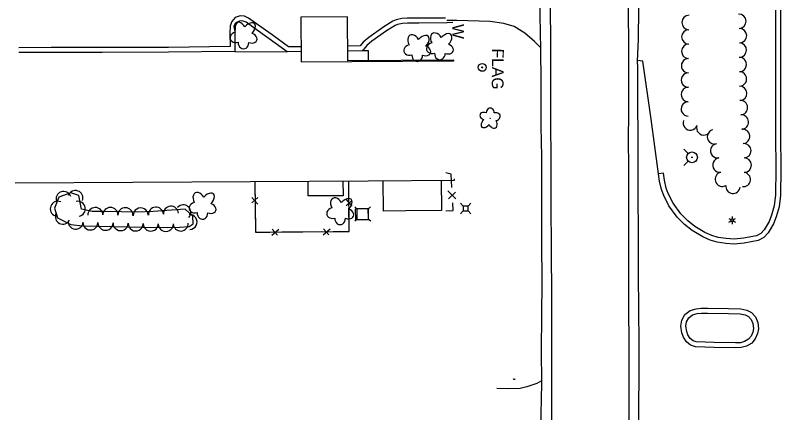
# Model space of a CAD drawing. Extents: x 588843 to 2552415, y 180129 to 269402.
# Drawn here: x 592927.2 to 593317.6, y 184402 to 184604.7 of the extents above; entities that cross this region are included whole.
import ezdxf

# ---------------------------------------------------------------- set-up
doc = ezdxf.new("R2010")
doc.units = 0
for name, color, linetype in [('Default', 7, 'Continuous'), ('E_DRN', 7, 'Continuous'), ('E_DWY', 7, 'Continuous'), ('E_FEN_P', 7, 'Continuous'), ('E_LAND_TreeLine_P', 7, 'Continuous'), ('E_LAND_Vegetation', 7, 'Continuous'), ('E_LTG', 7, 'Continuous'), ('E_MISCPROP', 7, 'Continuous'), ('E_MISCPROP_Text', 7, 'Continuous'), ('E_RDWY', 7, 'Continuous'), ('E_RDWY_Gravel', 7, 'Continuous'), ('E_UTL_AG_Bold', 7, 'Continuous'), ('E_UTL_WHydrant', 7, 'Continuous'), ('E_WAL', 7, 'Continuous'), ('E_WAL_Text', 7, 'Continuous'), ('Level 12', 7, 'Continuous'), ('Level 15', 7, 'Continuous'), ('Level 17', 7, 'Continuous'), ('Level 18', 7, 'Continuous'), ('Level 21', 7, 'Continuous')]:
    doc.layers.add(name, color=color, linetype=linetype)

# ---------------------------------------------------------------- blocks, each defined once
blk = doc.blocks.new('DTRE')
at = {"layer": 'Default'}
blk.add_circle((-0.18, 0), 0.183, dxfattribs=at)
for centre, major_axis, ratio in [((-1.87, 5.32), (1.36, -4.98), 0.782863), ((4.06, 2.74), (-5.27, -2.93), 0.691916), ((-5.87, 0.15), (4.93, -0.12), 0.832022), ((-2.49, -5.24), (1.8, 4.86), 0.716896), ((3.54, -3.71), (-5.01, 4.58), 0.560249)]:
    blk.add_ellipse(centre, major_axis=major_axis, ratio=ratio, start_param=1.570796, end_param=4.712389, dxfattribs=at)
blk = doc.blocks.new('PED')
at = {"layer": 'Default'}
for p, q in [((-2.5, 2.5), (-5.33, 5.33)), ((2.5, 2.5), (5.33, 5.33)), ((-2.5, -2.5), (-5.33, -5.33)), ((2.5, -2.5), (5.33, -5.33))]:
    blk.add_line(p, q, dxfattribs=at)
blk.add_lwpolyline([(-2.5, -2.5), (2.5, -2.5), (2.5, 2.5), (-2.5, 2.5)], close=True, dxfattribs=at)
blk = doc.blocks.new('CULV2')
at = {"layer": 'E_DRN'}
blk.add_arc((20, 15), 24.6, 216.8699, 323.1301, dxfattribs=at)
blk = doc.blocks.new('W_9')
at = {"layer": 'E_WAL_Text'}
blk.add_text('W', height=12, dxfattribs=at).set_placement((-4.46, -6))
blk = doc.blocks.new('LPOL')
at = {"layer": 'Default'}
for p, q in [((-4, 0), (-1.5, 0)), ((-0.75, 1.3), (-2, 3.46)), ((0.75, 1.3), (2, 3.46)), ((1.5, 0), (4, 0)), ((-2, -3.46), (-0.75, -1.3)), ((2, -3.46), (0.75, -1.3))]:
    blk.add_line(p, q, dxfattribs=at)
for radius in [1.5, 1.5, 1.5, 0.125]:
    blk.add_circle((0, 0), radius, dxfattribs=at)
blk = doc.blocks.new('HYD')
at = {"layer": 'Default'}
for p, q in [((-3.84, 3.84), (-8.32, 8.32)), ((3.84, 3.84), (8.32, 8.32))]:
    blk.add_line(p, q, dxfattribs=at)
for radius in [5.48, 0.42]:
    blk.add_circle((0, 0), radius, dxfattribs=at)

msp = doc.modelspace()

# ---------------------------------------------------------------- linework, layer by layer
at = {"layer": 'E_DWY'}
for points in [[(593317.54, 184607.32), (593317.45, 184585.39), (593317.54, 184568.37), (593317.55, 184543.33), (593317.62, 184526.47), (593317.49, 184512.9), (593316.76, 184506.97), (593315.32, 184501.9), (593313.97, 184498.34), (593311.24, 184493.81), (593309.08, 184491.34), (593306.18, 184489.79), (593299.02, 184488.5), (593293.95, 184488), (593289.62, 184488.28), (593285.21, 184488.94), (593281.62, 184490.06), (593277.84, 184491.65), (593272.43, 184494.87), (593268.64, 184497.98), (593264.86, 184501.78), (593260.62, 184507.52), (593258.01, 184512.75), (593256.88, 184515.87), (593255.85, 184520.14), (593255.3, 184523.89)], [(593315.04, 184607.32), (593314.95, 184585.39), (593315.04, 184568.36), (593315.05, 184543.32), (593315.12, 184526.47), (593315, 184513.07), (593314.31, 184507.47), (593312.95, 184502.68), (593311.71, 184499.44), (593309.21, 184495.29), (593307.5, 184493.33), (593305.34, 184492.18), (593298.68, 184490.98), (593293.9, 184490.51), (593289.89, 184490.77), (593285.77, 184491.39), (593282.47, 184492.41), (593278.97, 184493.89), (593273.87, 184496.92), (593270.33, 184499.83), (593266.77, 184503.41), (593262.76, 184508.83), (593260.31, 184513.74), (593259.27, 184516.59), (593258.3, 184520.62), (593257.77, 184524.25)], [(593195.09, 184588.21), (593192.13, 184591.39), (593187.19, 184595.52), (593181.72, 184599.06), (593176.35, 184600.55), (593169.48, 184601.54), (593152.43, 184602.1), (593147.38, 184602.03)], [(593257.77, 184524.25), (593255.3, 184523.89), (593251.62, 184551.68), (593247.36, 184581.31), (593244.62, 184581.57)], [(593195.66, 184418.22), (593193.31, 184416.96), (593188.18, 184415.22), (593184.72, 184414.37), (593178.22, 184414.11), (593172.8, 184414.42)]]:
    msp.add_lwpolyline(points, dxfattribs=at)
for points in [[(593280.41, 184455.26), (593290.97, 184455.06), (593297.27, 184454.96), (593300.4, 184454.32), (593302.77, 184453.13), (593304.79, 184450.83), (593305.89, 184448.06), (593306.22, 184444.79), (593305.8, 184442.38), (593304.63, 184439.72), (593302.88, 184437.54), (593300.21, 184435.93), (593297.5, 184435.19), (593294.53, 184435.07), (593283.62, 184435.3), (593274.09, 184435.63), (593271.65, 184436.5), (593269.55, 184438.22), (593268.08, 184440.56), (593267.23, 184442.78), (593266.75, 184446.15), (593267.24, 184449.23), (593268.73, 184452.01), (593271.42, 184454.09), (593274.54, 184455.02), (593277.01, 184455.29), (593279.4, 184455.29), (593280.41, 184455.26)], [(593280.36, 184452.76), (593290.92, 184452.56), (593297, 184452.47), (593299.57, 184451.94), (593301.21, 184451.11), (593302.62, 184449.51), (593303.44, 184447.46), (593303.69, 184444.88), (593303.39, 184443.11), (593302.48, 184441.03), (593301.21, 184439.46), (593299.21, 184438.25), (593297.12, 184437.68), (593294.51, 184437.58), (593283.69, 184437.8), (593274.56, 184438.11), (593272.9, 184438.71), (593271.45, 184439.9), (593270.33, 184441.68), (593269.67, 184443.41), (593269.28, 184446.13), (593269.65, 184448.42), (593270.69, 184450.36), (593272.58, 184451.83), (593275.04, 184452.56), (593277.15, 184452.79), (593279.4, 184452.79), (593280.36, 184452.76)]]:
    msp.add_lwpolyline(points, close=True, dxfattribs=at)
at = {"layer": 'E_FEN_P'}
for p, q in [((593151.98, 184511.05), (593147.93, 184515.21)), ((593150.24, 184512.84), (593147.93, 184515.21)), ((593148.16, 184511.04), (593151.71, 184514.54)), ((593148.16, 184511.04), (593150.31, 184513.16))]:
    msp.add_line(p, q, dxfattribs=at)
for points in [[(593149.9, 184516.79), (593149.51, 184523.71), (593146.88, 184524.33)], [(593149.9, 184516.79), (593149.51, 184523.71), (593146.88, 184524.33)], [(593146.75, 184505.03), (593150.55, 184505.07), (593150.33, 184509.02)], [(593146.75, 184505.03), (593148.65, 184505.05)]]:
    msp.add_lwpolyline(points, dxfattribs=at)
at = {"layer": 'E_LAND_TreeLine_P'}
for centre, start, end in [((593296.28, 184601.62), 272.5127, 92.5127), ((593270.86, 184601.02), 89.3539, 269.3539), ((593270.78, 184593.68), 89.3539, 269.3539), ((593296.6, 184594.29), 272.5127, 92.5127), ((593270.7, 184586.33), 89.3539, 269.3539), ((593296.55, 184586.94), 269.3539, 89.3539), ((593270.62, 184578.99), 89.612, 269.612), ((593296.51, 184579.59), 270.4326, 90.4326), ((593270.57, 184571.64), 89.612, 269.612), ((593296.57, 184572.25), 270.4326, 90.4326), ((593270.52, 184564.3), 89.7481, 269.7481), ((593296.74, 184564.9), 272.2355, 92.2355), ((593270.49, 184556.95), 89.7481, 269.7481), ((593297.08, 184557.57), 273.5856, 93.5856), ((593271.48, 184549.75), 159.6316, 339.6316), ((593297.54, 184550.24), 273.5856, 93.5856), ((593278.39, 184547.25), 161.0427, 341.0427), ((593298.17, 184542.92), 275.8513, 95.8513), ((593283.86, 184542.72), 103.0713, 283.0713), ((593285.48, 184535.56), 98.6265, 278.6265), ((593298.82, 184535.6), 271.6972, 91.6972), ((593286.58, 184528.3), 98.6265, 278.6265), ((593299.04, 184528.26), 271.6972, 91.6972), ((593287.85, 184521.07), 117.2969, 297.2969), ((593298.53, 184520.95), 263.1453, 83.1453), ((593293.29, 184517.5), 172.8076, 352.8076)]:
    msp.add_arc(centre, 3.67, start, end, dxfattribs=at)
at = {"layer": 'E_MISCPROP'}
for radius in [2, 0.25]:
    msp.add_circle((593165.38, 184578.13), radius, dxfattribs=at)
at = {"layer": 'E_RDWY'}
for points in [[(593199.88, 184743.22), (593200.01, 184727.44), (593200.02, 184709.36), (593199.99, 184692.72), (593199.97, 184677.73), (593200.03, 184661.84), (593200.03, 184648.02), (593199.9, 184624.76), (593200.08, 184608.09), (593200.15, 184591.63), (593200.26, 184569.15), (593200.29, 184552.8), (593200.45, 184528.31), (593200.36, 184510.99), (593200.57, 184482.72), (593200.71, 184463.41), (593200.73, 184444.32), (593200.72, 184427.5), (593200.74, 184403.27), (593200.67, 184385.8)], [(593240.4, 184397.38), (593240.34, 184413.18), (593240.3, 184427.95), (593240.35, 184439.5), (593240.24, 184452.85), (593240.21, 184464.1), (593240.21, 184480.42), (593240.1, 184496.02), (593240.17, 184514.04), (593240.14, 184527.13), (593240.04, 184541.43), (593240.16, 184554.75), (593240.1, 184572.44), (593240.15, 184586.21), (593240.05, 184609.81), (593240, 184624), (593240.02, 184637.12), (593239.94, 184650.71), (593240.01, 184666.41), (593239.86, 184682.89), (593239.95, 184695.67), (593239.89, 184708.97), (593239.9, 184725.92), (593239.88, 184743.09)]]:
    msp.add_lwpolyline(points, dxfattribs=at)
at = {"layer": 'E_RDWY_Gravel'}
for points in [[(593191.41, 184743.72), (593191.77, 184732), (593192.26, 184717.58), (593192.71, 184706.46), (593193.01, 184694.46), (593193.67, 184676.64), (593194.05, 184661.12), (593194.29, 184649.9), (593194.49, 184640.38), (593194.6, 184624.88), (593194.57, 184614.74), (593195, 184595.62), (593195.1, 184587.74), (593195.32, 184570.52), (593195.3, 184548.12), (593195.57, 184532.57), (593195.61, 184517.32), (593195.64, 184504.35), (593195.54, 184488.65), (593195.72, 184469.12), (593195.57, 184451.23), (593195.51, 184434.28), (593195.67, 184416.96), (593195.17, 184393.38)], [(593245.41, 184390.88), (593245.34, 184405.88), (593245.45, 184420.35), (593245.38, 184436.99), (593245.35, 184455.01), (593245.18, 184472.28), (593245.03, 184496.49), (593245, 184510), (593244.86, 184527.13), (593244.85, 184542.75), (593244.84, 184559.94), (593244.73, 184578.07), (593244.61, 184581.36), (593245.05, 184592.41), (593245.25, 184608.24), (593245.29, 184621.36), (593245.25, 184635.86), (593245.16, 184653.15), (593244.96, 184670.13), (593245.09, 184683.88), (593245.04, 184700.65), (593245.13, 184717.52), (593244.93, 184743.22)]]:
    msp.add_lwpolyline(points, dxfattribs=at)
at = {"layer": 'E_WAL'}
msp.add_lwpolyline([(593150.44, 184600.95), (593147.38, 184600.94)], dxfattribs=at)
at = {"layer": 'Level 12'}
for points in [[(593150.92, 184581.22), (593150.92, 184581.76), (593096.77, 184581.44), (593096.64, 184603.9), (593072.87, 184603.76), (593073.01, 184580.93), (593150.68, 184581.39)], [(592927.24, 184519.27), (593107.17, 184520.34), (593151.28, 184520.61), (593151.28, 184521.28)]]:
    msp.add_lwpolyline(points, dxfattribs=at)
at = {"layer": 'Level 15'}
for p, q in [((593047.83, 184511.8), (593050.92, 184508.36)), ((593050.87, 184511.68), (593047.94, 184509.02)), ((593099.01, 184507.41), (593095.95, 184510.88)), ((593095.97, 184507.55), (593098.93, 184510.19)), ((593084.29, 184492.71), (593087.76, 184495.78)), ((593084.43, 184495.75), (593087.07, 184492.8)), ((593058.15, 184492.52), (593061.61, 184495.58)), ((593058.29, 184495.56), (593060.93, 184492.6))]:
    msp.add_line(p, q, dxfattribs=at)
for points in [[(593049.34, 184520), (593049.73, 184494.09), (593097.46, 184494.44), (593097.3, 184520.28)], [(593049.34, 184520), (593049.45, 184512.91)], [(593097.35, 184512.49), (593097.3, 184520.28)], [(593049.54, 184506.73), (593049.7, 184496.11)], [(593097.45, 184496.97), (593097.39, 184506.31)], [(593049.7, 184496.11), (593049.73, 184494.09), (593057.05, 184494.14)], [(593089.37, 184494.38), (593097.46, 184494.44), (593097.45, 184496.97)], [(593063.22, 184494.19), (593073.85, 184494.27)], [(593073.85, 184494.27), (593083.19, 184494.34)]]:
    msp.add_lwpolyline(points, dxfattribs=at)
at = {"layer": 'Level 17'}
for points in [[(593072.97, 184586.18), (593065.84, 184586.12), (593056.78, 184592.72), (593048.9, 184598.35), (593044.93, 184601.12), (593043.51, 184601.78), (593042.18, 184601.89), (593040.79, 184601.39), (593039.81, 184600.27), (593039.3, 184598.93), (593039.24, 184595.5), (593039.27, 184586.31), (593005.39, 184585.82), (592971.5, 184585.72), (592945.55, 184585.76), (592928.99, 184585.68)], [(593072.96, 184588.68), (593066.65, 184588.63), (593058.24, 184594.75), (593050.34, 184600.39), (593046.18, 184603.29), (593044.17, 184604.23), (593041.85, 184604.43), (593039.33, 184603.52), (593037.63, 184601.58), (593036.81, 184599.41), (593036.74, 184595.52), (593036.76, 184588.77), (593005.37, 184588.32), (592971.5, 184588.22), (592945.55, 184588.26), (592929.06, 184588.18)], [(593146.63, 184603.31), (593133.06, 184603.23), (593127.15, 184603.22), (593124.39, 184603.05), (593121.47, 184602.42), (593119.78, 184601.67), (593115.13, 184598.84), (593107.54, 184593.44), (593104.73, 184590.99), (593103.18, 184589.18), (593103.12, 184589.12), (593096.73, 184588.88)], [(593147.44, 184600.81), (593133.06, 184600.73), (593127.22, 184600.72), (593124.73, 184600.57), (593122.25, 184600.03), (593120.95, 184599.45), (593116.5, 184596.75), (593109.09, 184591.48), (593106.51, 184589.22), (593105, 184587.46), (593104.17, 184586.66), (593096.74, 184586.38)], [(593039.27, 184586.31), (593065.84, 184586.12)], [(593104.2, 184586.7), (593107.26, 184586.71), (593107.21, 184581.5)], [(593094.36, 184520.27), (593094.42, 184512.69), (593076.61, 184512.54), (593076.58, 184520.16)], [(593144.48, 184520.57), (593144.59, 184505.2), (593126.38, 184504.98), (593114.99, 184504.75), (593114.79, 184520.39)]]:
    msp.add_lwpolyline(points, dxfattribs=at)
msp.add_lwpolyline([(593100.58, 184505.84), (593100.83, 184500.38), (593107.44, 184500.68), (593107.19, 184506.14)], close=True, dxfattribs=at)
at = {"layer": 'Level 18'}
msp.add_lwpolyline([(592992.45, 184496.65), (593004.92, 184496.52), (593010.95, 184496.69), (593015.92, 184496.93), (593017.92, 184498.35), (593017.71, 184502.24), (593013.82, 184505.73), (592997.58, 184504.69), (592989.51, 184504.36), (592973.04, 184504.67), (592966.42, 184504.58), (592960.93, 184505.89), (592959.56, 184512.77), (592955.53, 184514.21), (592949.45, 184511.99), (592947.18, 184506.38), (592948.78, 184501.36), (592955.6, 184497.95), (592961.46, 184497.33), (592992.45, 184496.65)], dxfattribs=at)
for centre, start, end in [((592957.9, 184511.45), 340.3048, 160.3048), ((592951.88, 184510.97), 20.052, 200.052), ((592948.95, 184505.97), 67.9387, 247.9387), ((592959.08, 184505.96), 281.2106, 101.2106), ((593012.91, 184504.13), 318.1292, 138.1292), ((592951.51, 184502), 153.4181, 333.4181), ((592968.07, 184502.81), 0.7788, 180.7788), ((592975.71, 184502.83), 358.9077, 178.9077), ((592983.41, 184502.68), 358.9077, 178.9077), ((592991.22, 184502.63), 2.3119, 182.3119), ((592998.96, 184502.97), 3.6756, 183.6756), ((593006.64, 184503.47), 3.6756, 183.6756), ((592958.01, 184499.5), 174.0292, 354.0292), ((593016.07, 184499.28), 273.046, 93.046), ((592965.54, 184499.04), 178.7393, 358.7393), ((592973.24, 184498.87), 178.7393, 358.7393), ((592980.94, 184498.7), 178.7393, 358.7393), ((592988.64, 184498.53), 178.7393, 358.7393), ((592996.32, 184498.41), 179.3798, 359.3798), ((593004.03, 184498.32), 179.3798, 359.3798), ((593011.62, 184498.51), 182.7472, 2.7472)]:
    msp.add_arc(centre, 3.85, start, end, dxfattribs=at)
for centre, major_axis, ratio in [((593041.88, 184597.49), (1.96, -3.51), 0.691916), ((593046.17, 184597.17), (-3.04, -3.35), 0.560249), ((593040.17, 184593.54), (3.32, 0.92), 0.782863), ((593047.21, 184593.14), (-3.24, 1.19), 0.716896), ((593130.49, 184591.04), (1.96, -3.51), 0.691916), ((593134.79, 184590.71), (-3.04, -3.35), 0.560249), ((593142.06, 184591.95), (1.96, -3.51), 0.691916), ((593146.35, 184591.62), (-3.04, -3.35), 0.560249), ((593043.62, 184590.88), (0.07, 3.29), 0.832022), ((593128.78, 184587.08), (3.32, 0.92), 0.782863), ((593140.35, 184587.99), (3.32, 0.92), 0.782863), ((593147.39, 184587.6), (-3.24, 1.19), 0.716896), ((593135.83, 184586.69), (-3.24, 1.19), 0.716896), ((593132.24, 184584.43), (0.07, 3.29), 0.832022), ((593143.8, 184585.34), (0.07, 3.29), 0.832022), ((593020.96, 184510.61), (1.96, -3.51), 0.691916), ((593025.25, 184510.28), (-3.04, -3.35), 0.560249), ((593091.16, 184507.82), (1.96, -3.51), 0.691916), ((593095.46, 184507.49), (-3.04, -3.35), 0.560249), ((593019.25, 184506.65), (3.32, 0.92), 0.782863), ((593026.29, 184506.26), (-3.24, 1.19), 0.716896), ((593022.7, 184503.99), (0.07, 3.29), 0.832022), ((593089.45, 184503.87), (3.32, 0.92), 0.782863), ((593096.5, 184503.47), (-3.24, 1.19), 0.716896), ((593092.91, 184501.21), (0.07, 3.29), 0.832022)]:
    msp.add_ellipse(centre, major_axis=major_axis, ratio=ratio, start_param=1.570796, end_param=4.712389, dxfattribs=at)
at = {"layer": 'Level 21'}
for p, q in [((593101.42, 184505.98), (593100.36, 184506.93)), ((593108.48, 184506.96), (593107.42, 184506)), ((593101.44, 184500.58), (593100.38, 184499.62)), ((593108.5, 184499.65), (593107.44, 184500.6))]:
    msp.add_line(p, q, dxfattribs=at)
msp.add_lwpolyline([(593107.44, 184500.6), (593107.42, 184506), (593101.42, 184505.98), (593101.44, 184500.58)], close=True, dxfattribs=at)

# ---------------------------------------------------------------- block references
at = {"layer": 'E_DRN', "xscale": 0.026248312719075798, "yscale": 0.0262483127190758, "rotation": -6.986287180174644}
msp.add_blockref('CULV2', (593181.19, 184419.35), dxfattribs=at)
at = {"layer": 'E_LAND_Vegetation', "xscale": 0.49999999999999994, "yscale": 0.49999999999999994, "rotation": -90.119079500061}
msp.add_blockref('DTRE', (593169.37, 184551.99), dxfattribs=at)
at = {"layer": 'E_LTG', "xscale": 0.49999999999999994, "yscale": 0.49999999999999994, "rotation": -90.119079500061}
msp.add_blockref('LPOL', (593292.87, 184500.13), dxfattribs=at)
at = {"layer": 'E_UTL_AG_Bold', "xscale": 0.49999999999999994, "yscale": 0.49999999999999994, "rotation": -90.119079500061}
msp.add_blockref('PED', (593156.93, 184506.17), dxfattribs=at)
at = {"layer": 'E_UTL_WHydrant', "xscale": 0.5, "yscale": 0.5, "rotation": 89.97245842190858}
msp.add_blockref('HYD', (593272.38, 184532.26), dxfattribs=at)
at = {"layer": 'E_WAL_Text', "xscale": 0.49999999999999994, "yscale": 0.49999999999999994, "rotation": -90.119079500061}
msp.add_blockref('W_9', (593153.11, 184598.01), dxfattribs=at)

# ---------------------------------------------------------------- texts
at = {"layer": 'E_MISCPROP_Text'}
msp.add_text('FLAG', height=6, rotation=269.4401, dxfattribs=at).set_placement((593170.43, 184587.79))

doc.saveas('drawing.dxf')
